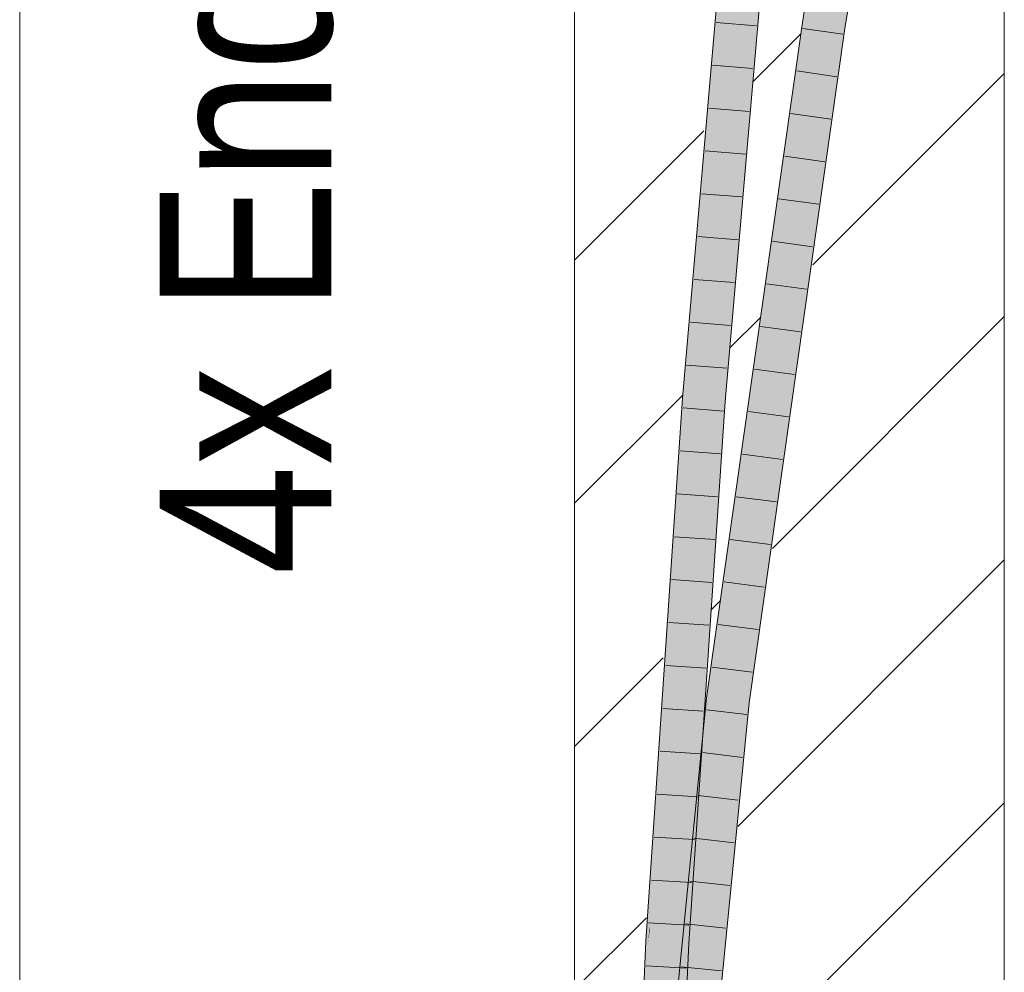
# Model space of a CAD drawing. Extents: x -620 to 300, y 62 to 1162.
# Tile 295 of 322: x 169.61 to 175.34, y 1022.8 to 1028.34. Entities that reach past the tile are written whole.
import ezdxf
from ezdxf.lldxf.tags import DXFTag

# ---------------------------------------------------------------- set-up
doc = ezdxf.new("R2010")
doc.units = 0
doc.layers.get('0').update_dxf_attribs({"lineweight": 13})
for name, color, linetype, lineweight, true_color in [('E_Detail_Beschriftung', 7, 'Continuous', 13, 0x009900), ('E_Detail_Wandschraffur', 7, 'Continuous', 5, 0xc0c0c0), ('E_Leerrohr 25-A06G94UQ8I', 7, 'Continuous', 9, 0xff8000), ('E_Leerrohr 25-Shading', 7, 'Continuous', 9, 0xff8000)]:
    doc.layers.add(name, color=color, linetype=linetype, lineweight=lineweight, true_color=true_color)
doc.layers.add('E_Detail_Linie_Text_Bem', color=7, linetype='Continuous', lineweight=13)
doc.styles.get("Standard").update_dxf_attribs({"font": 'ARIALN.TTF'})
tags = doc.linetypes.add('fein_strichliert', pattern=[4, 1, -2, 1]).pattern_tags.tags
tags[8:9] = [DXFTag(74, 4), DXFTag(75, 0), DXFTag(340, '0'), DXFTag(46, 0.0), DXFTag(50, 0.0), DXFTag(44, 0.0), DXFTag(45, 0.0)]
tags[6:7] = [DXFTag(74, 4), DXFTag(75, 0), DXFTag(340, '0'), DXFTag(46, 0.0), DXFTag(50, 0.0), DXFTag(44, 0.0), DXFTag(45, 0.0)]
tags[4:5] = [DXFTag(74, 4), DXFTag(75, 0), DXFTag(340, '0'), DXFTag(46, 0.0), DXFTag(50, 0.0), DXFTag(44, 0.0), DXFTag(45, 0.0)]
tags = doc.linetypes.add('fein_strichliert-A06G94UT8I', pattern=[4, 1, -2, 1]).pattern_tags.tags
tags[8:9] = [DXFTag(74, 4), DXFTag(75, 0), DXFTag(340, '0'), DXFTag(46, 0.0), DXFTag(50, 0.0), DXFTag(44, 0.0), DXFTag(45, 0.0)]
tags[6:7] = [DXFTag(74, 4), DXFTag(75, 0), DXFTag(340, '0'), DXFTag(46, 0.0), DXFTag(50, 0.0), DXFTag(44, 0.0), DXFTag(45, 0.0)]
tags[4:5] = [DXFTag(74, 4), DXFTag(75, 0), DXFTag(340, '0'), DXFTag(46, 0.0), DXFTag(50, 0.0), DXFTag(44, 0.0), DXFTag(45, 0.0)]

# ---------------------------------------------------------------- blocks, each defined once
blk = doc.blocks.new('Shading-A06G94F38I', base_point=(240.4925, 861.0052))
at = {"layer": 'E_Leerrohr 25-Shading', "color": 43, "true_color": 0xd7ab7f}
for points in [[(173.7777, 1029.7112), (173.4691, 1026.1431), (173.7793, 1029.7109), (173.5029, 1026.1404)], [(173.7793, 1029.7109), (173.5029, 1026.1404), (173.7389, 1028.8374), (173.5056, 1026.1403)], [(173.9767, 1029.3862), (173.9903, 1029.6927), (173.6819, 1026.1266)], [(173.9518, 1028.8231), (173.9767, 1029.3862), (173.6958, 1026.1255), (173.6819, 1026.1266)], [(174.275, 1029.0111), (174.1667, 1028.3289), (174.2208, 1028.436), (174.203, 1028.3236)], [(174.483, 1028.9464), (174.4863, 1028.9811), (174.3779, 1028.2983)], [(174.4325, 1028.4084), (174.483, 1028.9464), (174.4127, 1028.2933), (174.3779, 1028.2983)], [(173.9518, 1028.8231), (173.7749, 1026.9591), (173.7184, 1026.1237), (173.7013, 1026.125)], [(174.4127, 1028.2933), (174.4141, 1028.2931), (174.4325, 1028.4084)], [(174.203, 1028.3236), (174.1667, 1028.3289), (173.6914, 1024.7225), (173.8081, 1025.6255)], [(174.1667, 1028.3289), (174.0383, 1027.4061), (173.8081, 1025.6255)], [(174.0383, 1027.4061), (174.1667, 1028.3289), (174.0649, 1027.6118)], [(174.1356, 1026.4597), (174.3779, 1028.2983), (173.8206, 1024.3752)], [(174.4141, 1028.2931), (174.4127, 1028.2933), (173.9039, 1024.7017), (174.1356, 1026.4597)], [(174.4127, 1028.2933), (174.3779, 1028.2983), (174.1356, 1026.4597)], [(173.9617, 1026.8854), (173.8582, 1026.1129), (174.0649, 1027.6118), (174.0383, 1027.4061)], [(173.8081, 1025.6255), (174.0383, 1027.4061), (173.7002, 1024.812), (173.7028, 1024.838)], [(173.7028, 1024.838), (174.0383, 1027.4061), (173.7378, 1025.1936), (173.8582, 1026.1129)], [(173.7749, 1026.9591), (173.6958, 1026.1255), (173.7013, 1026.125)], [(173.9334, 1026.6868), (173.8582, 1026.1129), (173.9617, 1026.8854)], [(173.6291, 1024.3986), (173.6335, 1024.3979), (173.8156, 1025.8572), (173.9334, 1026.6868)], [(173.9039, 1024.7017), (174.1356, 1026.4597), (173.851, 1024.3715), (173.8206, 1024.3752)], [(173.2931, 1022.9838), (173.4691, 1026.1431), (173.2902, 1022.9839), (173.3715, 1024.6934)], [(173.5029, 1026.1404), (173.4691, 1026.1431), (173.4763, 1025.7043), (173.2931, 1022.9838)], [(173.5056, 1026.1403), (173.5029, 1026.1404), (173.4763, 1025.7043)], [(173.4986, 1023.3782), (173.6846, 1025.97), (173.4936, 1023.33), (173.6819, 1026.1266)], [(173.6958, 1026.1255), (173.6819, 1026.1266), (173.6846, 1025.97)], [(173.7013, 1026.125), (173.6958, 1026.1255), (173.6857, 1025.9082), (173.6846, 1025.97)], [(173.6895, 1025.6947), (173.7184, 1026.1237), (173.6857, 1025.9082), (173.7013, 1026.125)], [(173.6857, 1025.9082), (173.6846, 1025.97), (173.4747, 1022.9734), (173.4696, 1022.9737)], [(173.5517, 1023.8864), (173.6895, 1025.6947), (173.5153, 1023.5376), (173.6857, 1025.9082)], [(173.8156, 1025.8572), (173.6677, 1024.8163), (173.6291, 1024.3986), (173.6158, 1024.4001)], [(173.6895, 1025.6947), (173.5517, 1023.8863), (173.5966, 1024.3158)], [(173.6914, 1024.7225), (173.8081, 1025.6255), (173.6914, 1024.7224), (173.7002, 1024.812)], [(173.6451, 1024.3966), (173.7028, 1024.838), (173.6335, 1024.3979), (173.7378, 1025.1936)], [(173.6677, 1024.8163), (173.6087, 1024.401), (173.6158, 1024.4001)], [(173.7028, 1024.838), (173.6451, 1024.3966), (173.7002, 1024.812)], [(173.7002, 1024.812), (173.6451, 1024.3966), (173.6914, 1024.7224)], [(173.851, 1024.3715), (173.8569, 1024.3707), (173.9039, 1024.7017)], [(173.3394, 1024.0186), (173.3702, 1024.6659), (173.3105, 1023.604)], [(173.3702, 1024.6659), (173.3715, 1024.6934), (173.3508, 1024.3203), (173.3511, 1024.33)], [(173.3511, 1024.33), (173.3715, 1024.6934), (173.3528, 1024.374)], [(173.3715, 1024.6934), (173.3561, 1024.4648), (173.3528, 1024.374)], [(173.3561, 1024.4648), (173.2749, 1023.0479), (173.3528, 1024.374)], [(173.3561, 1024.4648), (173.3065, 1023.728), (173.2749, 1023.0479), (173.2764, 1023.0958)], [(173.2805, 1023.0708), (173.3511, 1024.33), (173.2749, 1023.0479), (173.3528, 1024.374)], [(173.6158, 1024.4001), (173.4707, 1022.7461), (173.6291, 1024.3986), (173.4388, 1022.3037)], [(173.4995, 1022.972), (173.4388, 1022.3037), (173.6335, 1024.3979), (173.6451, 1024.3966)], [(173.4707, 1022.7461), (173.6158, 1024.4001), (173.505, 1023.2202), (173.6087, 1024.401)], [(173.7041, 1023.006), (173.8206, 1024.3752), (173.4825, 1020.9448)], [(173.6291, 1024.3986), (173.4995, 1022.972), (173.6335, 1024.3979)], [(173.505, 1023.2202), (173.6087, 1024.401), (173.5395, 1023.6987)], [(173.6517, 1022.2891), (173.8569, 1024.3707), (173.7041, 1023.006), (173.851, 1024.3715)], [(173.851, 1024.3715), (173.8206, 1024.3752), (173.7041, 1023.006)], [(173.3511, 1024.33), (173.2805, 1023.0708), (173.3508, 1024.3203)], [(173.5966, 1024.3158), (173.5517, 1023.8863), (173.4871, 1022.9727), (173.4822, 1022.973)], [(173.5966, 1024.3158), (173.4871, 1022.9727), (173.5886, 1024.197)], [(173.4871, 1022.9727), (173.5061, 1022.9716), (173.5886, 1024.197)], [(173.3377, 1023.9828), (173.3394, 1024.0186), (173.2805, 1023.0708), (173.3105, 1023.604)], [(173.3377, 1023.9828), (173.2805, 1023.0708), (173.292, 1023.177)], [(173.292, 1023.177), (173.3051, 1023.2985), (173.3377, 1023.9828)], [(173.4747, 1022.9734), (173.4822, 1022.973), (173.5153, 1023.5376), (173.5517, 1023.8864)], [(173.3065, 1023.728), (173.2565, 1022.9858), (173.2711, 1022.985)], [(173.4377, 1022.6653), (173.3943, 1021.9603), (173.5395, 1023.6987), (173.505, 1023.2202)], [(173.4696, 1022.9737), (173.4986, 1023.3782), (173.4936, 1023.33)], [(173.281, 1022.9844), (173.2871, 1022.9841), (173.292, 1023.177), (173.3051, 1023.2985)], [(173.2902, 1022.9839), (173.3051, 1023.2985), (173.2871, 1022.9841)], [(173.3943, 1021.9603), (173.3764, 1021.671), (173.505, 1023.2202), (173.4707, 1022.7461)], [(173.2756, 1022.9847), (173.281, 1022.9844), (173.2805, 1023.0708), (173.292, 1023.177)], [(173.2764, 1023.0958), (173.2711, 1022.985), (173.2749, 1023.0479)], [(173.2749, 1023.0479), (173.2711, 1022.985), (173.2735, 1023.0065)], [(173.2756, 1022.9847), (173.2805, 1023.0708), (173.2728, 1022.9849), (173.2735, 1023.0065)], [(173.2805, 1023.0708), (173.2749, 1023.0479), (173.2735, 1023.0065)], [(173.2226, 1021.56), (173.2235, 1021.5815), (173.2482, 1022.8041), (173.2565, 1022.9858)], [(173.2711, 1022.985), (173.2565, 1022.9858), (173.2374, 1021.9454), (173.2235, 1021.5815)], [(173.245, 1022.1789), (173.2688, 1022.8048), (173.2711, 1022.985), (173.2728, 1022.9849)], [(173.245, 1022.1789), (173.2491, 1022.1537), (173.2756, 1022.9847), (173.281, 1022.9844)], [(173.2491, 1022.1537), (173.2537, 1022.1254), (173.281, 1022.9844), (173.2871, 1022.9841)], [(173.2902, 1022.9839), (173.2871, 1022.9841), (173.2831, 1022.7667), (173.2537, 1022.1254)], [(173.2688, 1022.8048), (173.2756, 1022.9847), (173.2728, 1022.9849)], [(173.2735, 1023.0065), (173.2711, 1022.985), (173.2728, 1022.9849)], [(173.2831, 1022.7667), (173.2931, 1022.9838), (173.2902, 1022.9839)], [(173.5043, 1020.9431), (173.6136, 1021.9403), (173.4825, 1020.9448), (173.7041, 1023.006)], [(173.6517, 1022.2891), (173.7041, 1023.006), (173.6136, 1021.9403)], [(173.4822, 1022.973), (173.4747, 1022.9734), (173.3375, 1020.0978), (173.4388, 1022.3037)], [(173.3375, 1020.0978), (173.3741, 1020.0966), (173.4822, 1022.973), (173.5061, 1022.9716)], [(173.4747, 1022.9734), (173.4696, 1022.9737), (173.4388, 1022.3037)]]:
    blk.add_solid(points, dxfattribs=at)
at = {"layer": 'E_Leerrohr 25-Shading', "color": 31, "true_color": 0xfabd7f}
for points in [[(173.8141, 1029.708), (173.7389, 1028.8374), (173.5937, 1026.1334), (173.5601, 1026.136)], [(173.8683, 1029.7032), (173.8141, 1029.708), (173.5937, 1026.1334)], [(173.9022, 1029.7003), (173.8683, 1029.7032), (173.5937, 1026.1334)], [(173.5937, 1026.1334), (173.6819, 1026.1266), (173.9022, 1029.7003), (173.9903, 1029.6927)], [(174.3113, 1029.006), (174.2208, 1028.436), (174.2904, 1028.3109), (174.2063, 1028.3231)], [(174.3932, 1028.9943), (174.3113, 1029.006), (174.2904, 1028.3109)], [(174.3988, 1028.9935), (174.3932, 1028.9943), (174.2904, 1028.3109)], [(174.2904, 1028.3109), (174.3779, 1028.2983), (174.3988, 1028.9935), (174.4863, 1028.9811)], [(173.7389, 1028.8374), (173.5056, 1026.1403), (173.5601, 1026.136)], [(174.2208, 1028.436), (174.203, 1028.3236), (174.2063, 1028.3231)], [(174.203, 1028.3236), (173.6914, 1024.7225), (173.7328, 1024.3859), (173.6591, 1024.3949)], [(174.2063, 1028.3231), (174.203, 1028.3236), (173.7328, 1024.3859)], [(174.2904, 1028.3109), (174.2063, 1028.3231), (173.7328, 1024.3859)], [(173.7328, 1024.3859), (173.8206, 1024.3752), (174.2904, 1028.3109), (174.3779, 1028.2983)], [(173.5056, 1026.1403), (173.4763, 1025.7043), (173.3813, 1022.9788), (173.3509, 1022.9805)], [(173.5601, 1026.136), (173.5056, 1026.1403), (173.3813, 1022.9788)], [(173.5937, 1026.1334), (173.5601, 1026.136), (173.3813, 1022.9788)], [(173.3813, 1022.9788), (173.4696, 1022.9737), (173.5937, 1026.1334), (173.6819, 1026.1266)], [(173.4763, 1025.7043), (173.2931, 1022.9838), (173.3509, 1022.9805)], [(173.6914, 1024.7225), (173.6451, 1024.3966), (173.6591, 1024.3949)], [(173.3943, 1020.9516), (173.6451, 1024.3966), (173.3415, 1020.9557), (173.4388, 1022.3037)], [(173.6591, 1024.3949), (173.6451, 1024.3966), (173.3943, 1020.9516)], [(173.7328, 1024.3859), (173.6591, 1024.3949), (173.3943, 1020.9516)], [(173.3943, 1020.9516), (173.4825, 1020.9448), (173.7328, 1024.3859), (173.8206, 1024.3752)], [(173.2492, 1020.101), (173.2931, 1022.9838), (173.2473, 1020.1011), (173.2831, 1022.7667)], [(173.3509, 1022.9805), (173.2931, 1022.9838), (173.2492, 1020.101)], [(173.3813, 1022.9788), (173.3509, 1022.9805), (173.2492, 1020.101)], [(173.2492, 1020.101), (173.3375, 1020.0978), (173.3813, 1022.9788), (173.4696, 1022.9737)]]:
    blk.add_solid(points, dxfattribs=at)
blk = doc.blocks.new('Referenz-A06G94UU8I')
at = {"layer": 'E_Detail_Linie_Text_Bem', "linetype": 'fein_strichliert-A06G94UT8I', "ltscale": 0.65}
blk.add_line((169.6131, 991.6848), (169.6131, 1044.5641), dxfattribs=at)
at = {"layer": 'E_Detail_Linie_Text_Bem', "linetype": 'Continuous', "ltscale": 0.13}
for p, q in [((172.8415, 1020.6928), (172.8415, 1032.4928)), ((175.3415, 1032.4928), (175.3415, 992.4928))]:
    blk.add_line(p, q, dxfattribs=at)
at = {"layer": 'E_Detail_Wandschraffur', "linetype": 'ByBlock', "ltscale": 0.13}
for p, q in [((173.8793, 1027.9842), (174.1572, 1028.2622)), ((172.8415, 1026.9464), (173.5928, 1027.6977)), ((173.9929, 1025.2694), (175.3415, 1026.618)), ((173.6369, 1024.9134), (173.6889, 1024.9654)), ((172.8415, 1024.118), (173.357, 1024.6335)), ((173.6395, 1022.0876), (175.3415, 1023.7896))]:
    blk.add_line(p, q, dxfattribs=at)
at = {"layer": 'E_Detail_Wandschraffur', "linetype": 'fein_strichliert', "ltscale": 0.13}
for p, q in [((174.228, 1026.9187), (175.3415, 1028.0322)), ((173.7454, 1026.4361), (173.9231, 1026.6138)), ((172.8415, 1025.5322), (173.4691, 1026.1598)), ((173.7904, 1023.6527), (175.3415, 1025.2038)), ((172.8415, 1022.7038), (173.2591, 1023.1214))]:
    blk.add_line(p, q, dxfattribs=at)
at = {"layer": 'E_Leerrohr 25-A06G94UQ8I', "linetype": 'Continuous', "ltscale": 0.13}
for p, q in [((173.4691, 1026.143), (173.7777, 1029.7111)), ((173.7184, 1026.1237), (174.0267, 1029.6895)), ((174.1667, 1028.3288), (174.275, 1029.0111)), ((174.4141, 1028.2931), (174.5225, 1028.9759)), ((173.6087, 1024.401), (174.1667, 1028.3288)), ((173.8999, 1028.3098), (173.6657, 1028.3293)), ((173.8569, 1024.3708), (174.4141, 1028.2931)), ((174.402, 1028.261), (174.1694, 1028.2945)), ((173.8784, 1028.0608), (173.6442, 1028.0801)), ((174.3669, 1028.0136), (174.1342, 1028.0469)), ((173.8568, 1027.8118), (173.6226, 1027.831)), ((174.3317, 1027.7663), (174.099, 1027.7992)), ((173.8353, 1027.5628), (173.6011, 1027.5818)), ((174.2966, 1027.5189), (174.0639, 1027.5515)), ((173.8138, 1027.3138), (173.5795, 1027.3327)), ((174.2615, 1027.2716), (174.0287, 1027.3038)), ((173.7922, 1027.0648), (173.558, 1027.0835)), ((174.2263, 1027.0242), (173.9935, 1027.0562)), ((173.7707, 1026.8158), (173.5364, 1026.8344)), ((174.1912, 1026.7769), (173.9583, 1026.8085)), ((173.7492, 1026.5668), (173.5149, 1026.5852)), ((174.156, 1026.5295), (173.9231, 1026.5608)), ((173.7276, 1026.3178), (173.4933, 1026.3361)), ((174.1209, 1026.2822), (173.8879, 1026.3131)), ((173.2565, 1022.9859), (173.4691, 1026.143)), ((173.7072, 1026.0688), (173.4728, 1026.0869)), ((173.5061, 1022.9716), (173.7184, 1026.1237)), ((174.0858, 1026.0348), (173.8528, 1026.0654)), ((173.6904, 1025.8195), (173.456, 1025.8372)), ((174.0506, 1025.7875), (173.8176, 1025.8178)), ((173.6736, 1025.5703), (173.4392, 1025.5876)), ((174.0155, 1025.5401), (173.7824, 1025.5701)), ((173.6568, 1025.321), (173.4224, 1025.338)), ((173.9803, 1025.2928), (173.7472, 1025.3224)), ((173.64, 1025.0718), (173.4056, 1025.0884)), ((173.9452, 1025.0454), (173.712, 1025.0747)), ((173.6232, 1024.8225), (173.3888, 1024.8387)), ((173.91, 1024.7981), (173.6768, 1024.827)), ((173.6065, 1024.5733), (173.372, 1024.5891)), ((173.8749, 1024.5507), (173.6417, 1024.5794)), ((173.2697, 1020.9613), (173.6087, 1024.401)), ((173.519, 1020.9419), (173.8569, 1024.3708)), ((173.5897, 1024.324), (173.3552, 1024.3395)), ((173.8427, 1024.3031), (173.6094, 1024.3313)), ((173.5729, 1024.0748), (173.3384, 1024.0899)), ((173.8182, 1024.0546), (173.5848, 1024.0821)), ((173.5561, 1023.8256), (173.3216, 1023.8402)), ((173.7937, 1023.8062), (173.5603, 1023.833)), ((173.5393, 1023.5763), (173.3048, 1023.5906)), ((173.7693, 1023.5578), (173.5357, 1023.5838)), ((173.5225, 1023.3271), (173.288, 1023.341)), ((173.7448, 1023.3094), (173.5111, 1023.3346)), ((173.5058, 1023.0778), (173.2712, 1023.0914)), ((173.7203, 1023.0609), (173.4866, 1023.0855)), ((173.1243, 1020.1055), (173.2565, 1022.9859)), ((173.3741, 1020.0966), (173.5061, 1022.9716)), ((173.492, 1022.8284), (173.2574, 1022.8416)), ((173.6958, 1022.8125), (173.462, 1022.8363))]:
    blk.add_line(p, q, dxfattribs=at)
at = {"layer": 'E_Detail_Beschriftung', "linetype": 'Continuous', "ltscale": 0.13, "insert": (170.4271, 1025.1165), "char_height": 1, "attachment_point": 1, "rotation": 90}
blk.add_mtext('{\\fArial Narrow;4x Endtülle}', dxfattribs=at)

msp = doc.modelspace()

# ---------------------------------------------------------------- block references
at = {"color": 8, "lineweight": 25, "ltscale": 0.25, "true_color": 0x808080}
msp.add_blockref('Referenz-A06G94UU8I', (0, 0), dxfattribs=at)
msp.add_blockref('Shading-A06G94F38I', (240.4925, 861.0052))

doc.saveas('drawing.dxf')
